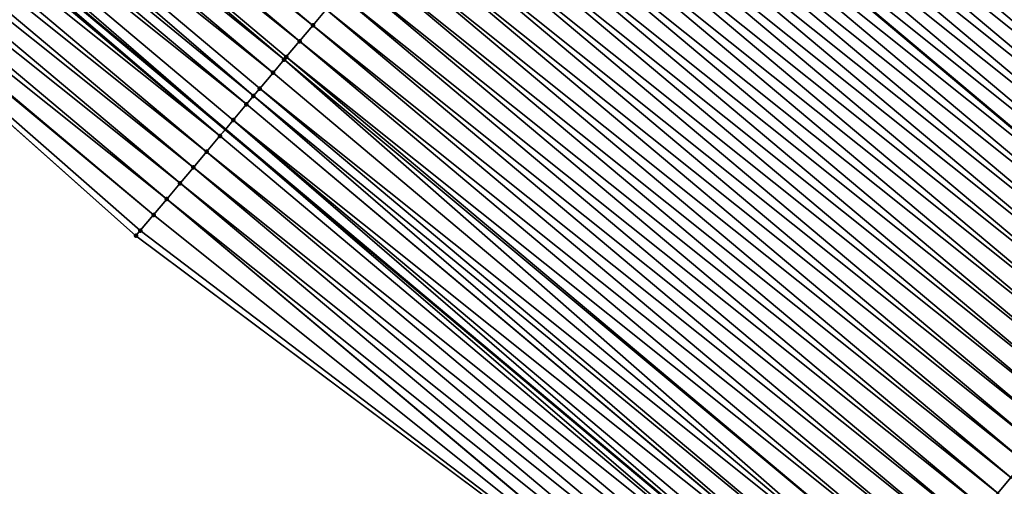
# Model space of a CAD drawing. Header units: feet. Extents: x 2007189 to 2022806, y 818621 to 837694.
# Tile 404 of 656: x 2017005 to 2017028, y 818900 to 818911. Entities that reach past the tile are written whole.
import ezdxf

# ---------------------------------------------------------------- set-up
doc = ezdxf.new("R2010")
doc.units = ezdxf.units.FT
doc.header["$MEASUREMENT"] = 0
for name, color, linetype, lineweight in [('EP_Travel Lane', 172, 'Continuous', 53), ('Road Shots', 141, 'Continuous', 100), ('Road X-Section', 40, 'Continuous', 13), ('STRIPING', 60, 'Continuous', 53)]:
    doc.layers.add(name, color=color, linetype=linetype, lineweight=lineweight)
doc.layers.add('I-77-MM17-21_SB-Surface-Border', color=7, linetype='Continuous')
doc.layers.add('I-77-MM17-21_SB-Surface-TIN', color=7, linetype='Continuous')

msp = doc.modelspace()

# ---------------------------------------------------------------- linework, layer by layer
at = {"layer": 'EP_Travel Lane'}
msp.add_polyline3d([(2016733.999429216, 819140.1034043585, 274.1678343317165), (2016749.296424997, 819127.221880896, 274.4294133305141), (2016764.59372578, 819114.3401005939, 274.6591212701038), (2016779.89070353, 819101.4585923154, 274.9225861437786), (2016795.18778303, 819088.576998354, 275.1754161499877), (2016810.484822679, 819075.6954379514, 275.4324137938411), (2016825.782035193, 819062.8137319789, 275.6713380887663), (2016841.079173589, 819049.9320884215, 275.9180162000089), (2016856.376299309, 819037.0504555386, 276.1660225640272), (2016871.673332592, 819024.1689004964, 276.4236824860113), (2016886.982882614, 819011.2875277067, 276.6819348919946), (2016902.308022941, 818998.4390243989, 276.9303344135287), (2016917.633320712, 818985.5903890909, 277.155754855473), (2016932.95899216, 818972.7414404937, 277.3266247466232), (2016948.284831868, 818959.8923508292, 277.4729298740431), (2016963.610795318, 818947.0431574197, 277.6011788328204), (2016978.936536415, 818934.1941504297, 277.7618819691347), (2016994.26224747, 818921.3451686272, 277.9269635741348), (2017009.587746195, 818908.4963648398, 278.12305330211), (2017024.913461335, 818895.6473796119, 278.287547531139), (2017040.259477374, 818882.7864861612, 278.4217461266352), (2017055.598698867, 818869.9530697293, 278.5670416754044), (2017070.938029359, 818857.1195621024, 278.6535262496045), (2017086.277400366, 818844.286020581, 278.7181300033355)], dxfattribs=at)
at = {"layer": 'I-77-MM17-21_SB-Surface-Border', "color": 3, "linetype": 'Continuous', "lineweight": -3}
msp.add_polyline3d([(2017085.954980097, 818843.9006351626, 278.6995043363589), (2017070.209611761, 818856.2489015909, 278.6138580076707), (2017054.652584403, 818868.8221821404, 278.51044431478), (2017039.253249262, 818881.5837598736, 278.3655220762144), (2017023.470538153, 818893.9304283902, 278.2235324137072), (2017007.420183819, 818905.9170554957, 278.0195860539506), (2016992.481850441, 818919.2264905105, 277.8362537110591), (2016977.717256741, 818932.7433000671, 277.7066960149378), (2016961.341886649, 818944.3440322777, 277.5491763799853), (2016947.274771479, 818958.6908833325, 277.4580087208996), (2016932.596480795, 818972.3101950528, 277.3185388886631), (2016915.047826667, 818982.5151392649, 277.131746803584), (2016900.012915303, 818995.7091841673, 276.9102384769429), (2016884.092850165, 819007.8499312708, 276.6463734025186), (2016869.116902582, 819021.1336139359, 276.3774182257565), (2016853.500769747, 819033.6361956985, 276.1087442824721), (2016837.88433416, 819046.1390325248, 275.8717059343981), (2016822.268144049, 819058.6416625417, 275.6090141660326), (2016807.295925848, 819071.909341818, 275.3812706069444), (2016792.001816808, 819084.7944163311, 275.1261050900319), (2016777.351884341, 819098.4443676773, 274.8844872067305), (2016762.380124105, 819111.7116611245, 274.6088648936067), (2016746.441525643, 819123.8321223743, 274.3728565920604), (2016731.791721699, 819137.481965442, 274.1178048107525)], dxfattribs=at)
at = {"layer": 'I-77-MM17-21_SB-Surface-TIN', "color": 128, "linetype": 'Continuous', "lineweight": -3}
for points in [[(2017011.706832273, 818911.0176167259, 278.1973778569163), (2016996.399744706, 818923.8883356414, 278.0026453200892), (2016996.078024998, 818923.5055871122, 277.993376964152)], [(2017011.706832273, 818911.0176167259, 278.1973778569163), (2017012.028557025, 818911.4003610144, 278.2059088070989), (2016996.399744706, 818923.8883356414, 278.0026453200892)], [(2017037.631001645, 818910.7773205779, 278.6495080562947), (2017022.323565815, 818923.6483323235, 278.5056801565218), (2017022.001847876, 818923.2655823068, 278.4961535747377)], [(2017037.631001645, 818910.7773205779, 278.6495080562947), (2017037.95272153, 818911.1600689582, 278.6587501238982), (2017022.323565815, 818923.6483323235, 278.5056801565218)], [(2017011.385105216, 818910.634874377, 278.1891840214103), (2016996.078024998, 818923.5055871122, 277.993376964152), (2016995.756305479, 818923.1228384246, 277.9840810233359)], [(2017011.385105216, 818910.634874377, 278.1891840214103), (2017011.706832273, 818911.0176167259, 278.1973778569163), (2016996.078024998, 818923.5055871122, 277.993376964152)], [(2017011.011420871, 818910.1903070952, 278.178660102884), (2016995.756305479, 818923.1228384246, 277.9840810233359), (2016995.434589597, 818922.7400866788, 277.9742535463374)], [(2017011.011420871, 818910.1903070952, 278.178660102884), (2017011.063383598, 818910.2521274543, 278.1801951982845), (2016995.756305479, 818923.1228384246, 277.9840810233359)], [(2017011.063383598, 818910.2521274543, 278.1801951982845), (2017011.385105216, 818910.634874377, 278.1891840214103), (2016995.756305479, 818923.1228384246, 277.9840810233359)], [(2017037.309281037, 818910.3945728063, 278.6403717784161), (2017022.001847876, 818923.2655823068, 278.4961535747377), (2017021.680129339, 818922.8828327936, 278.4867144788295)], [(2017037.309281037, 818910.3945728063, 278.6403717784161), (2017037.631001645, 818910.7773205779, 278.6495080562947), (2017022.001847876, 818923.2655823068, 278.4961535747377)], [(2017036.987561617, 818910.0118240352, 278.631061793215), (2017021.680129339, 818922.8828327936, 278.4867144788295), (2017021.358410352, 818922.5000836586, 278.4773411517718)], [(2017036.987561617, 818910.0118240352, 278.631061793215), (2017037.309281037, 818910.3945728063, 278.6403717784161), (2017021.680129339, 818922.8828327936, 278.4867144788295)], [(2017010.741670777, 818909.8693731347, 278.1699207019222), (2016995.434589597, 818922.7400866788, 277.9742535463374), (2016995.112884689, 818922.3573257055, 277.962822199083)], [(2017010.741670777, 818909.8693731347, 278.1699207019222), (2017011.011420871, 818910.1903070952, 278.178660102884), (2016995.434589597, 818922.7400866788, 277.9742535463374)], [(2017010.268684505, 818909.3066000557, 278.1517322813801), (2016995.112884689, 818922.3573257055, 277.962822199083), (2016994.79118921, 818921.9745568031, 277.9500126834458)], [(2017010.268684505, 818909.3066000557, 278.1517322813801), (2017010.419969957, 818909.4866087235, 278.157892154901), (2016995.112884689, 818922.3573257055, 277.962822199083)], [(2017010.419969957, 818909.4866087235, 278.157892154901), (2017010.741670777, 818909.8693731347, 278.1699207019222), (2016995.112884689, 818922.3573257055, 277.962822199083)], [(2017036.665840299, 818909.6290768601, 278.6220292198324), (2017021.358410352, 818922.5000836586, 278.4773411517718), (2017021.03668799, 818922.1173373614, 278.4684610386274)], [(2017036.665840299, 818909.6290768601, 278.6220292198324), (2017036.987561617, 818910.0118240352, 278.631061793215), (2017021.358410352, 818922.5000836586, 278.4773411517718)], [(2017036.344120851, 818909.2463281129, 278.6127233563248), (2017021.03668799, 818922.1173373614, 278.4684610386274), (2017020.714961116, 818921.7345948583, 278.460240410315)], [(2017036.344120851, 818909.2463281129, 278.6127233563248), (2017036.665840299, 818909.6290768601, 278.6220292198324), (2017021.03668799, 818922.1173373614, 278.4684610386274)], [(2017010.098277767, 818909.1038370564, 278.1446023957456), (2016994.79118921, 818921.9745568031, 277.9500126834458), (2016994.469498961, 818921.5917835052, 277.9364391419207)], [(2017010.098277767, 818909.1038370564, 278.1446023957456), (2017010.268684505, 818909.3066000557, 278.1517322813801), (2016994.79118921, 818921.9745568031, 277.9500126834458)], [(2017036.0224048, 818908.863576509, 278.602920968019), (2017020.714961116, 818921.7345948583, 278.460240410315), (2017020.393238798, 818921.3518485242, 278.4513538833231)], [(2017036.0224048, 818908.863576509, 278.602920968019), (2017036.344120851, 818909.2463281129, 278.6127233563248), (2017020.714961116, 818921.7345948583, 278.460240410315)], [(2016994.469498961, 818921.5917835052, 277.9364391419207), (2016994.26224747, 818921.3451686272, 277.9269635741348), (2017009.587746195, 818908.4963648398, 278.12305330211)], [(2017009.776586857, 818908.7210643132, 278.1311256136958), (2016994.469498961, 818921.5917835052, 277.9364391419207), (2017009.587746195, 818908.4963648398, 278.12305330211)], [(2017009.776586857, 818908.7210643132, 278.1311256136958), (2017010.098277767, 818909.1038370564, 278.1446023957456), (2016994.469498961, 818921.5917835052, 277.9364391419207)], [(2017009.454897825, 818908.3382899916, 278.1173744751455), (2016994.147816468, 818921.209003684, 277.9217317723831), (2016993.82613742, 818920.8262209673, 277.906521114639)], [(2017009.454897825, 818908.3382899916, 278.1173744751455), (2016994.26224747, 818921.3451686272, 277.9269635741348), (2016994.147816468, 818921.209003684, 277.9217317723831)], [(2017009.454897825, 818908.3382899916, 278.1173744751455), (2017009.587746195, 818908.4963648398, 278.12305330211), (2016994.26224747, 818921.3451686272, 277.9269635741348)], [(2017035.700690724, 818908.4808232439, 278.5928298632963), (2017020.393238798, 818921.3518485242, 278.4513538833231), (2017020.07152694, 818920.9690933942, 278.4409385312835)], [(2017035.700690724, 818908.4808232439, 278.5928298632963), (2017036.0224048, 818908.863576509, 278.602920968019), (2017020.393238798, 818921.3518485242, 278.4513538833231)], [(2017035.378975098, 818908.0980712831, 278.5829654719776), (2017020.07152694, 818920.9690933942, 278.4409385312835), (2017019.74981719, 818920.5863364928, 278.4302152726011)], [(2017035.378975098, 818908.0980712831, 278.5829654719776), (2017035.700690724, 818908.4808232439, 278.5928298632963), (2017020.07152694, 818920.9690933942, 278.4409385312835)], [(2017009.133210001, 818907.9555146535, 278.1034466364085), (2016993.82613742, 818920.8262209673, 277.906521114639), (2016993.504461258, 818920.4434358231, 277.8908885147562)], [(2017009.133210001, 818907.9555146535, 278.1034466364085), (2017009.454897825, 818908.3382899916, 278.1173744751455), (2016993.82613742, 818920.8262209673, 277.906521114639)], [(2017008.811525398, 818907.5727366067, 278.0890480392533), (2016993.504461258, 818920.4434358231, 277.8908885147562), (2016993.182789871, 818920.0606466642, 277.8745581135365)], [(2017008.811525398, 818907.5727366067, 278.0890480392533), (2017009.133210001, 818907.9555146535, 278.1034466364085), (2016993.504461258, 818920.4434358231, 277.8908885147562)], [(2017035.057257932, 818907.7153206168, 278.5733260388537), (2017019.74981719, 818920.5863364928, 278.4302152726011), (2017019.428103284, 818920.2035830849, 278.4200992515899)], [(2017035.057257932, 818907.7153206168, 278.5733260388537), (2017035.378975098, 818908.0980712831, 278.5829654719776), (2017019.74981719, 818920.5863364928, 278.4302152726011)], [(2017034.735536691, 818907.3325733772, 278.5642822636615), (2017019.428103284, 818920.2035830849, 278.4200992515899), (2017019.106379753, 818919.8208377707, 278.4113900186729)], [(2017034.735536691, 818907.3325733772, 278.5642822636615), (2017035.057257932, 818907.7153206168, 278.5733260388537), (2017019.428103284, 818920.2035830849, 278.4200992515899)], [(2017008.489843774, 818907.1899560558, 278.0742141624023), (2016993.182789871, 818920.0606466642, 277.8745581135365), (2016992.861124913, 818919.6778521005, 277.8572882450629)], [(2017008.489843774, 818907.1899560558, 278.0742141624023), (2017008.811525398, 818907.5727366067, 278.0890480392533), (2016993.182789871, 818920.0606466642, 277.8745581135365)], [(2017034.413812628, 818906.9498285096, 278.5556507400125), (2017019.106379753, 818919.8208377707, 278.4113900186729), (2017018.784652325, 818919.4380957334, 278.4032503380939)], [(2017034.413812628, 818906.9498285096, 278.5556507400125), (2017034.735536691, 818907.3325733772, 278.5642822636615), (2017019.106379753, 818919.8208377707, 278.4113900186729)], [(2017008.168167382, 818906.8071711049, 278.0586154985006), (2016992.861124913, 818919.6778521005, 277.8572882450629), (2016992.53946373, 818919.2950543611, 277.8394664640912)], [(2017008.168167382, 818906.8071711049, 278.0586154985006), (2017008.489843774, 818907.1899560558, 278.0742141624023), (2016992.861124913, 818919.6778521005, 277.8572882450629)], [(2017007.846496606, 818906.4243814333, 278.0421962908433), (2016992.53946373, 818919.2950543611, 277.8394664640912), (2016992.481850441, 818919.2264905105, 277.8362537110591)], [(2017007.846496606, 818906.4243814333, 278.0421962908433), (2017008.168167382, 818906.8071711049, 278.0586154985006), (2016992.53946373, 818919.2950543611, 277.8394664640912)], [(2017034.092086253, 818906.5670855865, 278.5473571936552), (2017018.784652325, 818919.4380957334, 278.4032503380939), (2017018.462928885, 818919.0553503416, 278.3945276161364)], [(2017034.092086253, 818906.5670855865, 278.5473571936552), (2017034.413812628, 818906.9498285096, 278.5556507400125), (2017018.784652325, 818919.4380957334, 278.4032503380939)], [(2017007.420183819, 818905.9170554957, 278.0195860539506), (2017007.524829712, 818906.0415884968, 278.0252096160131), (2016992.481850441, 818919.2264905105, 277.8362537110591)], [(2017007.524829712, 818906.0415884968, 278.0252096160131), (2017007.846496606, 818906.4243814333, 278.0421962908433), (2016992.481850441, 818919.2264905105, 277.8362537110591)], [(2017033.770363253, 818906.1843398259, 278.5385704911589), (2017018.462928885, 818919.0553503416, 278.3945276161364), (2017018.141216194, 818918.6725959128, 278.3842341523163)], [(2017033.770363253, 818906.1843398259, 278.5385704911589), (2017034.092086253, 818906.5670855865, 278.5473571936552), (2017018.462928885, 818919.0553503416, 278.3945276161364)], [(2017033.448642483, 818905.80159219, 278.5294577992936), (2017018.141216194, 818918.6725959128, 278.3842341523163), (2017017.819510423, 818918.289835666, 278.372929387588)], [(2017033.448642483, 818905.80159219, 278.5294577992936), (2017033.770363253, 818906.1843398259, 278.5385704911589), (2017018.141216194, 818918.6725959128, 278.3842341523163)], [(2017033.126924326, 818905.4188423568, 278.5199631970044), (2017017.819510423, 818918.289835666, 278.372929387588), (2017017.497807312, 818917.9070729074, 278.3612160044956)], [(2017033.126924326, 818905.4188423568, 278.5199631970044), (2017033.448642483, 818905.80159219, 278.5294577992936), (2017017.819510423, 818918.289835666, 278.372929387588)], [(2017017.176097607, 818917.5243162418, 278.3505058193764), (2017032.805205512, 818905.0360927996, 278.5105447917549), (2017017.497807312, 818917.9070729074, 278.3612160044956)], [(2017033.126924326, 818905.4188423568, 278.5199631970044), (2017017.497807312, 818917.9070729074, 278.3612160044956), (2017032.805205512, 818905.0360927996, 278.5105447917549)], [(2017032.483481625, 818904.6533480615, 278.5019075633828), (2017017.176097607, 818917.5243162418, 278.3505058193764), (2017016.85437968, 818917.1415662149, 278.3409774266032)], [(2017032.483481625, 818904.6533480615, 278.5019075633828), (2017032.805205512, 818905.0360927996, 278.5105447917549), (2017017.176097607, 818917.5243162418, 278.3505058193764)], [(2017032.161754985, 818904.2706053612, 278.4936527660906), (2017016.85437968, 818917.1415662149, 278.3409774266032), (2017016.532655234, 818916.7588216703, 278.3324019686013)], [(2017032.161754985, 818904.2706053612, 278.4936527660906), (2017032.483481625, 818904.6533480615, 278.5019075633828), (2017016.85437968, 818917.1415662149, 278.3409774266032)], [(2017031.84002602, 818903.8878646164, 278.4857378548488), (2017016.532655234, 818916.7588216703, 278.3324019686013), (2017016.21092969, 818916.3760780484, 278.3239868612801)], [(2017031.84002602, 818903.8878646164, 278.4857378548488), (2017032.161754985, 818904.2706053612, 278.4936527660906), (2017016.532655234, 818916.7588216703, 278.3324019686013)], [(2017031.518299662, 818903.5051216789, 278.4774418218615), (2017016.21092969, 818916.3760780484, 278.3239868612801), (2017015.889206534, 818915.9933324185, 278.315222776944)], [(2017031.518299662, 818903.5051216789, 278.4774418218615), (2017031.84002602, 818903.8878646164, 278.4857378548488), (2017016.21092969, 818916.3760780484, 278.3239868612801)], [(2017031.196575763, 818903.1223766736, 278.4687863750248), (2017015.889206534, 818915.9933324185, 278.315222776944), (2017015.567484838, 818915.6105855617, 278.3062453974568)], [(2017031.196575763, 818903.1223766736, 278.4687863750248), (2017031.518299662, 818903.5051216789, 278.4774418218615), (2017015.889206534, 818915.9933324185, 278.315222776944)], [(2017030.874850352, 818902.7396329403, 278.4603519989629), (2017015.567484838, 818915.6105855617, 278.3062453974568), (2017015.24576397, 818915.2278380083, 278.2971469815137)], [(2017030.874850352, 818902.7396329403, 278.4603519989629), (2017031.196575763, 818903.1223766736, 278.4687863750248), (2017015.567484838, 818915.6105855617, 278.3062453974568)], [(2017030.553125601, 818902.3568886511, 278.4518210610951), (2017015.24576397, 818915.2278380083, 278.2971469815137), (2017014.924042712, 818914.8450907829, 278.2881055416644)], [(2017030.553125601, 818902.3568886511, 278.4518210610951), (2017030.874850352, 818902.7396329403, 278.4603519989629), (2017015.24576397, 818915.2278380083, 278.2971469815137)], [(2017030.231400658, 818901.9741445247, 278.4433183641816), (2017014.924042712, 818914.8450907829, 278.2881055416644), (2017014.602321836, 818914.4623432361, 278.2790082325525)], [(2017030.231400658, 818901.9741445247, 278.4433183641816), (2017030.553125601, 818902.3568886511, 278.4518210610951), (2017014.924042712, 818914.8450907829, 278.2881055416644)], [(2017029.909675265, 818901.5914007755, 278.4348812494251), (2017014.602321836, 818914.4623432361, 278.2790082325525), (2017014.280600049, 818914.0795964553, 278.2700441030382)], [(2017029.909675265, 818901.5914007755, 278.4348812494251), (2017030.231400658, 818901.9741445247, 278.4433183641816), (2017014.602321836, 818914.4623432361, 278.2790082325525)], [(2017029.587951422, 818901.2086557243, 278.4262178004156), (2017014.280600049, 818914.0795964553, 278.2700441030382), (2017013.958877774, 818913.6968500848, 278.2611512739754)], [(2017029.587951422, 818901.2086557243, 278.4262178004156), (2017029.909675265, 818901.5914007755, 278.4348812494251), (2017014.280600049, 818914.0795964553, 278.2700441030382)], [(2017029.266228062, 818900.8259102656, 278.4174835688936), (2017013.958877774, 818913.6968500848, 278.2611512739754), (2017013.637156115, 818913.314103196, 278.2521683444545)], [(2017029.266228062, 818900.8259102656, 278.4174835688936), (2017029.587951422, 818901.2086557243, 278.4262178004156), (2017013.958877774, 818913.6968500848, 278.2611512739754)], [(2017028.944505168, 818900.4431644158, 278.408681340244), (2017013.637156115, 818913.314103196, 278.2521683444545), (2017013.31543493, 818912.931355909, 278.243116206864)], [(2017028.944505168, 818900.4431644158, 278.408681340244), (2017029.266228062, 818900.8259102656, 278.4174835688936), (2017013.637156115, 818913.314103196, 278.2521683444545)], [(2017028.622784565, 818900.0604166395, 278.3995442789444), (2017013.31543493, 818912.931355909, 278.243116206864), (2017012.993715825, 818912.5486068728, 278.2337600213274)], [(2017028.622784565, 818900.0604166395, 278.3995442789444), (2017028.944505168, 818900.4431644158, 278.408681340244), (2017013.31543493, 818912.931355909, 278.243116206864)], [(2017028.301064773, 818899.6776681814, 278.3902886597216), (2017012.993715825, 818912.5486068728, 278.2337600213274), (2017012.671997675, 818912.1658570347, 278.2242644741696)], [(2017028.301064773, 818899.6776681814, 278.3902886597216), (2017028.622784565, 818900.0604166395, 278.3995442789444), (2017012.993715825, 818912.5486068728, 278.2337600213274)], [(2017027.979346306, 818899.2949186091, 278.3808393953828), (2017012.671997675, 818912.1658570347, 278.2242644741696), (2017012.35027835, 818911.7831081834, 278.2149404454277)], [(2017027.979346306, 818899.2949186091, 278.3808393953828), (2017028.301064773, 818899.6776681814, 278.3902886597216), (2017012.671997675, 818912.1658570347, 278.2242644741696)], [(2017027.657628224, 818898.9121687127, 278.3713338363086), (2017012.35027835, 818911.7831081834, 278.2149404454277), (2017012.028557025, 818911.4003610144, 278.2059088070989)], [(2017027.657628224, 818898.9121687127, 278.3713338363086), (2017027.979346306, 818899.2949186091, 278.3808393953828), (2017012.35027835, 818911.7831081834, 278.2149404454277)], [(2017027.335906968, 818898.5294214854, 278.362292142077), (2017012.028557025, 818911.4003610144, 278.2059088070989), (2017011.706832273, 818911.0176167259, 278.1973778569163)], [(2017027.335906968, 818898.5294214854, 278.362292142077), (2017027.657628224, 818898.9121687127, 278.3713338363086), (2017012.028557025, 818911.4003610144, 278.2059088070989)], [(2017027.014184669, 818898.1466751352, 278.3534029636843), (2017011.706832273, 818911.0176167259, 278.1973778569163), (2017011.385105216, 818910.634874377, 278.1891840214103)], [(2017027.014184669, 818898.1466751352, 278.3534029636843), (2017027.335906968, 818898.5294214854, 278.362292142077), (2017011.706832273, 818911.0176167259, 278.1973778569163)], [(2017026.692460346, 818897.7639304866, 278.3448095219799), (2017011.385105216, 818910.634874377, 278.1891840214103), (2017011.063383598, 818910.2521274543, 278.1801951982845)], [(2017026.692460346, 818897.7639304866, 278.3448095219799), (2017027.014184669, 818898.1466751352, 278.3534029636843), (2017011.385105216, 818910.634874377, 278.1891840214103)], [(2017026.049024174, 818896.9984307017, 278.3257996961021), (2017011.011420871, 818910.1903070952, 278.178660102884), (2017010.741670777, 818909.8693731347, 278.1699207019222)], [(2017026.370740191, 818897.3811823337, 278.3356069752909), (2017011.063383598, 818910.2521274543, 278.1801951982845), (2017011.011420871, 818910.1903070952, 278.178660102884)], [(2017026.049024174, 818896.9984307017, 278.3257996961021), (2017026.370740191, 818897.3811823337, 278.3356069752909), (2017011.011420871, 818910.1903070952, 278.178660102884)], [(2017026.370740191, 818897.3811823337, 278.3356069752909), (2017026.692460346, 818897.7639304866, 278.3448095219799), (2017011.063383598, 818910.2521274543, 278.1801951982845)], [(2017026.049024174, 818896.9984307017, 278.3257996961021), (2017010.741670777, 818909.8693731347, 278.1699207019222), (2017010.419969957, 818909.4866087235, 278.157892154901)], [(2017025.727308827, 818896.6156785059, 278.315894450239), (2017010.419969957, 818909.4866087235, 278.157892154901), (2017010.268684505, 818909.3066000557, 278.1517322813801)], [(2017025.727308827, 818896.6156785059, 278.315894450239), (2017026.049024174, 818896.9984307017, 278.3257996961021), (2017010.419969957, 818909.4866087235, 278.157892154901)], [(2017025.405598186, 818896.2329223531, 278.3053013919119), (2017010.268684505, 818909.3066000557, 278.1517322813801), (2017010.098277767, 818909.1038370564, 278.1446023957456)], [(2017025.405598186, 818896.2329223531, 278.3053013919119), (2017025.727308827, 818896.6156785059, 278.315894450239), (2017010.268684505, 818909.3066000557, 278.1517322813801)], [(2017025.40135261, 818896.2278710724, 278.3051548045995), (2017010.098277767, 818909.1038370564, 278.1446023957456), (2017009.776586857, 818908.7210643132, 278.1311256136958)], [(2017025.40135261, 818896.2278710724, 278.3051548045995), (2017025.405598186, 818896.2329223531, 278.3053013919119), (2017010.098277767, 818909.1038370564, 278.1446023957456)], [(2017024.762191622, 818895.4673976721, 278.2819643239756), (2017009.587746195, 818908.4963648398, 278.12305330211), (2017009.454897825, 818908.3382899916, 278.1173744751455)], [(2017009.776586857, 818908.7210643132, 278.1311256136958), (2017009.587746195, 818908.4963648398, 278.12305330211), (2017024.913461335, 818895.6473796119, 278.287547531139)], [(2017024.762191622, 818895.4673976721, 278.2819643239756), (2017024.913461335, 818895.6473796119, 278.287547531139), (2017009.587746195, 818908.4963648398, 278.12305330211)], [(2017025.0838935, 818895.8501611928, 278.2938380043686), (2017009.776586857, 818908.7210643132, 278.1311256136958), (2017024.913461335, 818895.6473796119, 278.287547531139)], [(2017025.0838935, 818895.8501611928, 278.2938380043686), (2017025.40135261, 818896.2278710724, 278.3051548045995), (2017009.776586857, 818908.7210643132, 278.1311256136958)], [(2017024.762191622, 818895.4673976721, 278.2819643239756), (2017009.454897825, 818908.3382899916, 278.1173744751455), (2017009.133210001, 818907.9555146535, 278.1034466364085)], [(2017024.440496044, 818895.0846288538, 278.2691698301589), (2017009.133210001, 818907.9555146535, 278.1034466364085), (2017008.811525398, 818907.5727366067, 278.0890480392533)], [(2017024.440496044, 818895.0846288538, 278.2691698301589), (2017024.762191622, 818895.4673976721, 278.2819643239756), (2017009.133210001, 818907.9555146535, 278.1034466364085)], [(2017024.118808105, 818894.7018536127, 278.2552589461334), (2017008.811525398, 818907.5727366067, 278.0890480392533), (2017008.489843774, 818907.1899560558, 278.0742141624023)], [(2017024.118808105, 818894.7018536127, 278.2552589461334), (2017024.440496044, 818895.0846288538, 278.2691698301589), (2017008.811525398, 818907.5727366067, 278.0890480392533)], [(2017023.797130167, 818894.3190699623, 278.2398864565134), (2017008.489843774, 818907.1899560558, 278.0742141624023), (2017008.168167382, 818906.8071711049, 278.0586154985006)], [(2017023.797130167, 818894.3190699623, 278.2398864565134), (2017024.118808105, 818894.7018536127, 278.2552589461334), (2017008.489843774, 818907.1899560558, 278.0742141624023)], [(2017023.470538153, 818893.9304283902, 278.2235324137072), (2017008.168167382, 818906.8071711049, 278.0586154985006), (2017007.846496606, 818906.4243814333, 278.0421962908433)], [(2017023.470538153, 818893.9304283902, 278.2235324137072), (2017023.475457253, 818893.9362820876, 278.2237796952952), (2017008.168167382, 818906.8071711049, 278.0586154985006)], [(2017023.475457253, 818893.9362820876, 278.2237796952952), (2017023.797130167, 818894.3190699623, 278.2398864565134), (2017008.168167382, 818906.8071711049, 278.0586154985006)], [(2017023.470538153, 818893.9304283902, 278.2235324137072), (2017007.846496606, 818906.4243814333, 278.0421962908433), (2017007.524829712, 818906.0415884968, 278.0252096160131)], [(2017023.470538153, 818893.9304283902, 278.2235324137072), (2017007.524829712, 818906.0415884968, 278.0252096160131), (2017007.420183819, 818905.9170554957, 278.0195860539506)], [(2017043.943745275, 818887.189894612, 278.5398720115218), (2017028.622784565, 818900.0604166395, 278.3995442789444), (2017028.301064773, 818899.6776681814, 278.3902886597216)]]:
    msp.add_3dface(points, dxfattribs=at)
at = {"layer": 'Road Shots', "lineweight": 100}
for p in [(2017011.706832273, 818911.0176167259, 278.1973778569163), (2017011.385105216, 818910.634874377, 278.1891840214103), (2017011.011420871, 818910.1903070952, 278.178660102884), (2017011.063383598, 818910.2521274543, 278.1801951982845), (2017010.741670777, 818909.8693731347, 278.1699207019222), (2017010.419969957, 818909.4866087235, 278.157892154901), (2017010.268684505, 818909.3066000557, 278.1517322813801), (2017010.098277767, 818909.1038370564, 278.1446023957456), (2017009.776586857, 818908.7210643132, 278.1311256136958), (2017009.454897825, 818908.3382899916, 278.1173744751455), (2017009.133210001, 818907.9555146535, 278.1034466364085), (2017008.811525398, 818907.5727366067, 278.0890480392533), (2017008.489843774, 818907.1899560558, 278.0742141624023), (2017008.168167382, 818906.8071711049, 278.0586154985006), (2017007.846496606, 818906.4243814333, 278.0421962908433), (2017007.420183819, 818905.9170554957, 278.0195860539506), (2017007.524829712, 818906.0415884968, 278.0252096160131)]:
    msp.add_point(p, dxfattribs=at)
at = {"layer": 'Road X-Section', "extrusion": (0.7653598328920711, -0.6435405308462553, 0.008939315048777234), "elevation": 1016739.798783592, "flags": 128}
msp.add_lwpolyline([(1924888.795046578, -8810.738516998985), (1924888.295046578, -8810.731738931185), (1924888.152764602, -8810.731301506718), (1924887.795046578, -8810.73228033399), (1924887.295046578, -8810.7355098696), (1924886.795046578, -8810.742089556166), (1924886.295046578, -8810.751899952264), (1924885.795046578, -8810.763110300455), (1924885.295046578, -8810.774410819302), (1924884.795046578, -8810.78465378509), (1924884.295046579, -8810.794263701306), (1924883.795046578, -8810.80375246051), (1924883.295046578, -8810.813279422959), (1924882.795046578, -8810.822718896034), (1924882.295046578, -8810.832092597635), (1924881.795046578, -8810.84097306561), (1924881.295046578, -8810.849194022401), (1924880.795046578, -8810.858080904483), (1924880.295046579, -8810.868496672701), (1924879.795046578, -8810.879220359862), (1924879.295046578, -8810.889336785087), (1924878.795046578, -8810.898046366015), (1924878.295046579, -8810.906186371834), (1924877.795046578, -8810.91490944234), (1924877.295046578, -8810.925203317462), (1924876.795046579, -8810.936508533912), (1924876.295046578, -8810.948222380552), (1924875.795046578, -8810.958932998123), (1924875.295046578, -8810.968461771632), (1924874.795046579, -8810.977037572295), (1924874.295046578, -8810.985453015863), (1924873.795046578, -8810.9942174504), (1924873.295046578, -8811.003195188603), (1924872.795046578, -8811.012293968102), (1924872.295046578, -8811.021335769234), (1924871.795046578, -8811.030433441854), (1924871.295046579, -8811.03939792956), (1924870.795046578, -8811.048291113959), (1924870.295046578, -8811.057274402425), (1924869.795046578, -8811.066326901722), (1924869.295046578, -8811.075683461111), (1924868.795046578, -8811.085179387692), (1924868.295046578, -8811.094503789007), (1924867.795046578, -8811.10353578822), (1924867.295046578, -8811.11206707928), (1924866.795046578, -8811.120261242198), (1924866.295046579, -8811.129250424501), (1924866.214288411, -8811.13078558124), (1924865.795046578, -8811.139525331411), (1924865.295046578, -8811.15155435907), (1924865.059907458, -8811.157714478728), (1924864.795046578, -8811.164844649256), (1924864.295046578, -8811.178321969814), (1924863.795046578, -8811.19207365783), (1924863.295046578, -8811.206002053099), (1924862.795046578, -8811.220401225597), (1924862.295046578, -8811.235235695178), (1924861.795046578, -8811.250834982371), (1924861.295046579, -8811.267254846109), (1924860.795046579, -8811.284242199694), (1924860.632383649, -8811.289865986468)], dxfattribs=at)
at = {"layer": 'Road X-Section', "extrusion": (0.7653598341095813, -0.6435405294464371, 0.008939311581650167), "elevation": 1016759.802384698, "flags": 128}
msp.add_lwpolyline([(1924889.293160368, -8810.791311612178), (1924888.793160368, -8810.78007276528), (1924888.293160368, -8810.77009846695), (1924887.793160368, -8810.763153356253), (1924887.53389519, -8810.761728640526), (1924887.293160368, -8810.762907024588), (1924886.953038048, -8810.7675030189), (1924886.793160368, -8810.77044794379), (1924886.293160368, -8810.781925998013), (1924885.793160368, -8810.793859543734), (1924885.293160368, -8810.805557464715), (1924884.793160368, -8810.816293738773), (1924884.293160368, -8810.825976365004), (1924883.793160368, -8810.835218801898), (1924883.293160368, -8810.844355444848), (1924882.793160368, -8810.853665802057), (1924882.293160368, -8810.862698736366), (1924881.793160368, -8810.872004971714), (1924881.293160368, -8810.881807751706), (1924880.793160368, -8810.891899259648), (1924880.293160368, -8810.901764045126), (1924879.793160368, -8810.911403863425), (1924879.293160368, -8810.920447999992), (1924878.793160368, -8810.929079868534), (1924878.293160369, -8810.937373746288), (1924877.793160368, -8810.946160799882), (1924877.293160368, -8810.95527385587), (1924876.793160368, -8810.964768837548), (1924876.293160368, -8810.97418761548), (1924875.793160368, -8810.982825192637), (1924875.293160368, -8810.991080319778), (1924874.793160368, -8810.998995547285), (1924874.293160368, -8811.007291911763), (1924873.793160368, -8811.015947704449), (1924873.293160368, -8811.024382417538), (1924872.793160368, -8811.032913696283), (1924872.293160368, -8811.04141673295), (1924871.793160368, -8811.049854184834), (1924871.293160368, -8811.058517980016), (1924870.793160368, -8811.067252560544), (1924870.293160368, -8811.076055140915), (1924869.793160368, -8811.085192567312), (1924869.293160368, -8811.094448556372), (1924868.793160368, -8811.103898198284), (1924868.293160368, -8811.113404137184), (1924867.793160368, -8811.122446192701), (1924867.293160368, -8811.131335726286), (1924866.793160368, -8811.13992951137), (1924866.293160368, -8811.149132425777), (1924865.793160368, -8811.158940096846), (1924865.293160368, -8811.168845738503), (1924864.793160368, -8811.179439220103), (1924864.786561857, -8811.179585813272), (1924864.293160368, -8811.190903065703), (1924863.793160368, -8811.202777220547), (1924863.293160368, -8811.215572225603), (1924862.793160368, -8811.229483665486), (1924862.293160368, -8811.24485676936), (1924861.793160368, -8811.260964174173), (1924861.785514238, -8811.261211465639)], dxfattribs=at)
at = {"layer": 'STRIPING'}
msp.add_polyline3d([(2016726.815235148, 819162.6155415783, 274.107376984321), (2016742.097894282, 819149.720544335, 274.4026973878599), (2016757.392115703, 819136.8353751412, 274.6461143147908), (2016772.686479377, 819123.9500861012, 274.8746617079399), (2016787.980843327, 819111.0647968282, 275.1031805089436), (2016803.274952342, 819098.1797223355, 275.3583467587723), (2016818.568900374, 819085.2947834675, 275.6303390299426), (2016833.863015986, 819072.4097034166, 275.8848166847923), (2016849.157257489, 819059.5245173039, 276.1261339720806), (2016864.451389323, 819046.6394235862, 276.3789138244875), (2016879.745463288, 819033.7543786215, 276.6377435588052), (2016895.040507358, 819020.8733282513, 276.8909980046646), (2016910.347178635, 819008.0029593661, 277.1465662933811), (2016925.654111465, 818995.1323705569, 277.3639080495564), (2016940.961248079, 818982.2616104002, 277.5514677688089), (2016956.268691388, 818969.390592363, 277.6942049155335), (2016971.576137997, 818956.5195715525, 277.8364586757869), (2016986.883460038, 818943.6486554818, 277.9969183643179), (2017002.190648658, 818930.7778515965, 278.1768787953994), (2017017.497807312, 818917.9070729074, 278.3612160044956), (2017032.805205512, 818905.0360927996, 278.5105447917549), (2017048.114852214, 818892.1750590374, 278.6443272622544), (2017063.453122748, 818879.3404541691, 278.7758136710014), (2017078.791449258, 818866.505802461, 278.8771013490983)], dxfattribs=at)

doc.saveas('drawing.dxf')
